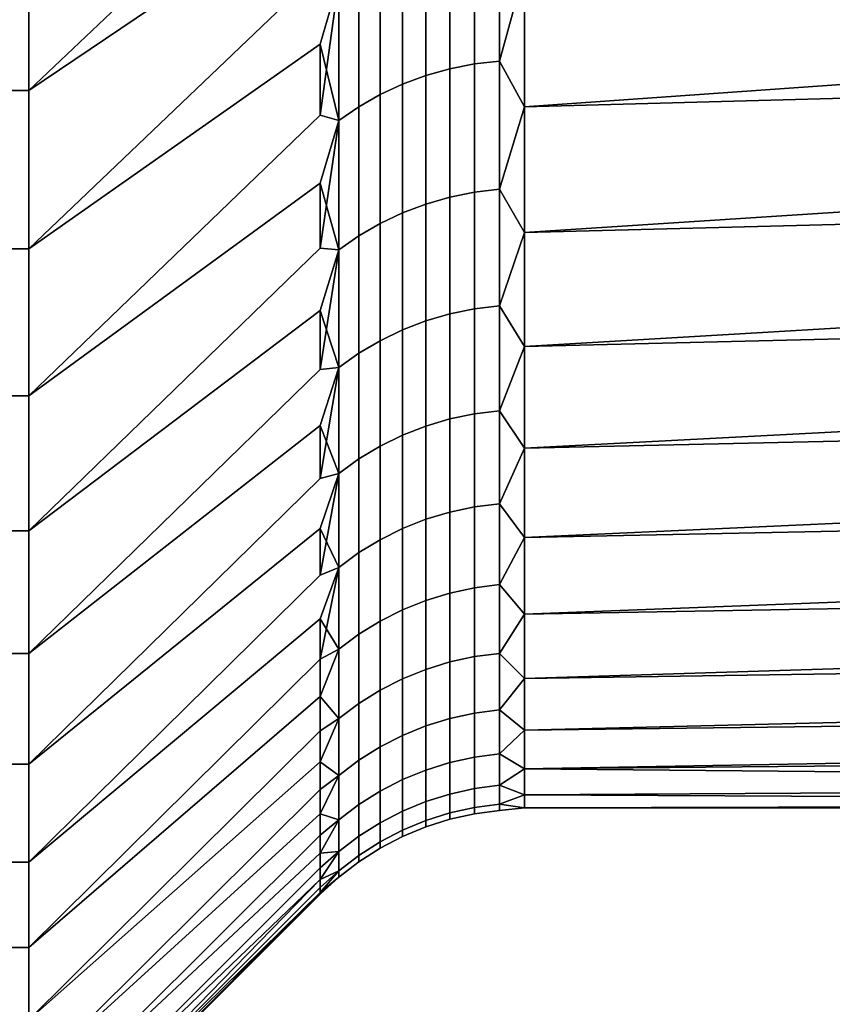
# Model space of a CAD drawing. Header units: metres. Extents: x -32 to 117, y -314 to 32.
# Tile 209 of 380: x 56.17 to 58.98, y -24.87 to -21.47. Entities that reach past the tile are written whole.
import ezdxf

# ---------------------------------------------------------------- set-up
doc = ezdxf.new("R2010")
doc.units = ezdxf.units.M
doc.layers.add('solid_24_501_064_XXX', color=7, linetype='CONTINUOUS')

msp = doc.modelspace()

# ---------------------------------------------------------------- linework, layer by layer
at = {"layer": 'solid_24_501_064_XXX'}
for points in [[(57.207108, -20.758722, 64.999123), (57.207108, -20.474226, 65.442764), (56.200001, -21.12706, 66.279259), (56.200001, -21.714073, 65.369705)], [(57.207108, -20.474226, 38.557236), (57.207108, -20.758722, 39.000874), (56.200001, -21.714073, 38.630295), (56.200001, -21.12706, 37.720737)], [(57.271427, -20.806225, 64.810898), (57.207108, -20.758722, 64.999123), (56.200001, -21.714073, 65.369705), (57.207108, -21.033607, 64.549469)], [(57.271427, -20.806225, 39.189098), (57.207108, -21.033607, 39.450531), (56.200001, -21.714073, 38.630295), (57.207108, -20.758722, 39.000874)], [(57.207108, -21.298754, 64.094002), (57.207108, -21.033607, 64.549469), (56.200001, -21.714073, 65.369705), (56.200001, -22.261915, 64.436119)], [(57.207108, -21.033607, 39.450531), (57.207108, -21.298754, 39.905998), (56.200001, -22.261915, 39.563877), (56.200001, -21.714073, 38.630295)], [(61.082829, -21.056488, 63.927475), (57.914215, -21.296295, 63.493816), (57.914215, -21.771067, 62.566959), (61.166542, -21.541302, 63.02774)], [(56.200001, -21.714073, 65.369705), (56.200001, -21.12706, 66.279259), (55.5, -21.126835, 66.279572), (55.5, -21.714085, 65.369637)], [(56.200001, -21.714073, 38.630295), (55.5, -21.714085, 38.630363), (55.5, -21.126835, 37.720428), (56.200001, -21.12706, 37.720737)], [(57.655815, -21.639132, 41.089779), (57.655815, -21.15659, 40.181221), (57.741081, -21.140125, 40.190418), (57.741081, -21.62229, 41.09827)], [(57.655815, -21.15659, 63.818779), (57.655815, -21.639132, 62.910221), (57.741081, -21.62229, 62.90173), (57.741081, -21.140125, 63.809582)], [(57.741081, -21.62229, 41.09827), (57.741081, -21.140125, 40.190418), (57.827667, -21.130217, 40.195953), (57.827667, -21.612156, 41.103378)], [(57.741081, -21.140125, 63.809582), (57.741081, -21.62229, 62.90173), (57.827667, -21.612156, 62.896622), (57.827667, -21.130217, 63.804047)], [(57.827667, -21.612156, 41.103378), (57.827667, -21.130217, 40.195953), (57.914215, -21.296295, 40.506184)], [(57.827667, -21.130217, 63.804047), (57.827667, -21.612156, 62.896622), (57.914215, -21.296295, 63.493816)], [(57.572521, -21.66255, 41.077972), (57.572521, -21.179487, 40.16843), (57.655815, -21.15659, 40.181221), (57.655815, -21.639132, 41.089779)], [(57.572521, -21.179487, 63.83157), (57.572521, -21.66255, 62.922028), (57.655815, -21.639132, 62.910221), (57.655815, -21.15659, 63.818779)], [(57.914215, -21.771067, 41.433041), (57.914215, -21.296295, 40.506184), (62.30183, -21.17178, 40.278408), (62.30183, -21.651829, 41.190823)], [(57.414364, -21.728357, 41.044792), (57.414364, -21.243828, 40.132484), (57.491833, -21.208639, 40.152142), (57.491833, -21.692368, 41.062939)], [(57.414364, -21.243828, 63.867516), (57.414364, -21.728357, 62.955208), (57.491833, -21.692368, 62.937061), (57.491833, -21.208639, 63.847858)], [(57.491833, -21.692368, 41.062939), (57.491833, -21.208639, 40.152142), (57.572521, -21.179487, 40.16843), (57.572521, -21.66255, 41.077972)], [(57.491833, -21.208639, 63.847858), (57.491833, -21.692368, 62.937061), (57.572521, -21.66255, 62.922028), (57.572521, -21.179487, 63.83157)], [(57.34071, -21.770245, 41.023674), (57.34071, -21.284781, 40.109608), (57.414364, -21.243828, 40.132484), (57.414364, -21.728357, 41.044792)], [(57.34071, -21.284781, 63.890392), (57.34071, -21.770245, 62.976326), (57.414364, -21.728357, 62.955208), (57.414364, -21.243828, 63.867516)], [(57.271427, -21.331188, 63.916317), (57.207108, -21.298754, 64.094002), (56.200001, -22.261915, 64.436119), (57.207108, -21.554039, 63.632935)], [(57.271427, -21.331188, 40.083683), (57.207108, -21.554039, 40.367062), (56.200001, -22.261915, 39.563877), (57.207108, -21.298754, 39.905998)], [(57.271427, -21.817711, 40.999741), (57.271427, -21.331188, 40.083683), (57.34071, -21.284781, 40.109608), (57.34071, -21.770245, 41.023674)], [(57.271427, -21.331188, 63.916317), (57.271427, -21.817711, 63.000259), (57.34071, -21.770245, 62.976326), (57.34071, -21.284781, 63.890392)], [(57.827667, -21.612156, 41.103378), (57.914215, -21.296295, 40.506184), (57.914215, -21.771067, 41.433041)], [(57.827667, -21.612156, 62.896622), (57.914215, -21.771067, 62.566959), (57.914215, -21.296295, 63.493816)], [(57.271427, -21.331188, 63.916317), (57.207108, -21.554039, 63.632935), (57.207108, -21.799345, 63.166485)], [(57.271427, -21.331188, 63.916317), (57.207108, -21.799345, 63.166485), (57.271427, -21.817711, 63.000259)], [(57.271427, -21.817711, 40.999741), (57.207108, -21.554039, 40.367062), (57.271427, -21.331188, 40.083683)], [(61.166542, -21.541302, 63.02774), (57.914215, -21.771067, 62.566959), (57.914215, -22.205523, 61.620537), (61.259201, -21.9884, 62.106964)], [(57.207108, -21.799345, 63.166485), (57.207108, -21.554039, 63.632935), (56.200001, -22.261915, 64.436119), (56.200001, -22.769602, 63.480213)], [(57.207108, -21.554039, 40.367062), (57.207108, -21.799345, 40.833515), (56.200001, -22.769602, 40.519787), (56.200001, -22.261915, 39.563877)], [(57.271427, -21.817711, 40.999741), (57.207108, -21.799345, 40.833515), (57.207108, -21.554039, 40.367062)], [(57.741081, -22.065491, 42.025768), (57.741081, -21.62229, 41.09827), (57.827667, -21.612156, 41.103378), (57.827667, -22.055149, 42.030445)], [(57.741081, -21.62229, 62.90173), (57.741081, -22.065491, 61.974232), (57.827667, -22.055149, 61.969555), (57.827667, -21.612156, 62.896622)], [(57.827667, -22.055149, 42.030445), (57.827667, -21.612156, 41.103378), (57.914215, -21.771067, 41.433041)], [(57.827667, -21.612156, 62.896622), (57.827667, -22.055149, 61.969555), (57.914215, -21.771067, 62.566959)], [(57.572521, -22.106575, 42.007198), (57.572521, -21.66255, 41.077972), (57.655815, -21.639132, 41.089779), (57.655815, -22.082676, 42.018002)], [(57.572521, -21.66255, 62.922028), (57.572521, -22.106575, 61.992802), (57.655815, -22.082676, 61.981998), (57.655815, -21.639132, 62.910221)], [(57.655815, -22.082676, 42.018002), (57.655815, -21.639132, 41.089779), (57.741081, -21.62229, 41.09827), (57.741081, -22.065491, 42.025768)], [(57.655815, -21.639132, 62.910221), (57.655815, -22.082676, 61.981998), (57.741081, -22.065491, 61.974232), (57.741081, -21.62229, 62.90173)], [(57.914215, -22.205524, 42.379463), (57.914215, -21.771067, 41.433041), (62.30183, -21.651829, 41.190823), (62.30183, -22.092579, 42.122856)], [(57.491833, -22.137003, 41.993443), (57.491833, -21.692368, 41.062939), (57.572521, -21.66255, 41.077972), (57.572521, -22.106575, 42.007198)], [(57.491833, -21.692368, 62.937061), (57.491833, -22.137003, 62.006557), (57.572521, -22.106575, 61.992802), (57.572521, -21.66255, 62.922028)], [(56.200001, -22.261915, 64.436119), (56.200001, -21.714073, 65.369705), (55.5, -21.714085, 65.369637), (55.5, -22.261724, 64.43644)], [(56.200001, -22.261915, 39.563877), (55.5, -22.261724, 39.563557), (55.5, -21.714085, 38.630363), (56.200001, -21.714073, 38.630295)], [(57.414364, -22.173731, 41.976841), (57.414364, -21.728357, 41.044792), (57.491833, -21.692368, 41.062939), (57.491833, -22.137003, 41.993443)], [(57.414364, -21.728357, 62.955208), (57.414364, -22.173731, 62.023159), (57.491833, -22.137003, 62.006557), (57.491833, -21.692368, 62.937061)], [(57.34071, -22.216478, 41.95752), (57.34071, -21.770245, 41.023674), (57.414364, -21.728357, 41.044792), (57.414364, -22.173731, 41.976841)], [(57.34071, -21.770245, 62.976326), (57.34071, -22.216478, 62.04248), (57.414364, -22.173731, 62.023159), (57.414364, -21.728357, 62.955208)], [(57.271427, -22.264917, 41.935623), (57.271427, -21.817711, 40.999741), (57.34071, -21.770245, 41.023674), (57.34071, -22.216478, 41.95752)], [(57.271427, -21.817711, 63.000259), (57.271427, -22.264917, 62.064377), (57.34071, -22.216478, 62.04248), (57.34071, -21.770245, 62.976326)], [(57.827667, -22.055149, 42.030445), (57.914215, -21.771067, 41.433041), (57.914215, -22.205524, 42.379463)], [(57.827667, -22.055149, 61.969555), (57.914215, -22.205523, 61.620537), (57.914215, -21.771067, 62.566959)], [(57.271427, -21.817711, 63.000259), (57.207108, -21.799345, 63.166485), (56.200001, -22.769602, 63.480213), (57.207108, -22.034557, 62.694862)], [(57.271427, -21.817711, 40.999741), (57.207108, -22.034557, 41.305138), (56.200001, -22.769602, 40.519787), (57.207108, -21.799345, 40.833515)], [(57.271427, -21.817711, 63.000259), (57.207108, -22.034557, 62.694862), (57.207108, -22.259569, 62.218288)], [(57.271427, -21.817711, 63.000259), (57.207108, -22.259569, 62.218288), (57.271427, -22.264917, 62.064377)], [(57.271427, -22.264917, 41.935623), (57.207108, -22.034557, 41.305138), (57.271427, -21.817711, 40.999741)], [(61.259201, -21.9884, 62.106964), (57.914215, -22.205523, 61.620537), (57.914215, -22.59886, 60.6563), (61.3606, -22.396265, 61.167656)], [(57.207108, -22.259569, 62.218288), (57.207108, -22.034557, 62.694862), (56.200001, -22.769602, 63.480213), (56.200001, -23.236279, 62.50359)], [(57.207108, -22.034557, 41.305138), (57.207108, -22.259569, 41.781712), (56.200001, -23.236279, 41.49641), (56.200001, -22.769602, 40.519787)], [(57.271427, -22.264917, 41.935623), (57.207108, -22.259569, 41.781712), (57.207108, -22.034557, 41.305138)], [(57.741081, -22.468927, 42.971241), (57.741081, -22.065491, 42.025768), (57.827667, -22.055149, 42.030445), (57.827667, -22.458397, 42.975475)], [(57.741081, -22.065491, 61.974232), (57.741081, -22.468927, 61.028759), (57.827667, -22.458397, 61.024525), (57.827667, -22.055149, 61.969555)], [(57.827667, -22.458397, 42.975475), (57.827667, -22.055149, 42.030445), (57.914215, -22.205524, 42.379463)], [(57.827667, -22.055149, 61.969555), (57.827667, -22.458397, 61.024525), (57.914215, -22.205523, 61.620537)], [(57.572521, -22.510763, 42.954433), (57.572521, -22.106575, 42.007198), (57.655815, -22.082676, 42.018002), (57.655815, -22.486427, 42.964211)], [(57.572521, -22.106575, 61.992802), (57.572521, -22.510763, 61.045567), (57.655815, -22.486427, 61.035789), (57.655815, -22.082676, 61.981998)], [(57.655815, -22.486427, 42.964211), (57.655815, -22.082676, 42.018002), (57.741081, -22.065491, 42.025768), (57.741081, -22.468927, 42.971241)], [(57.655815, -22.082676, 61.981998), (57.655815, -22.486427, 61.035789), (57.741081, -22.468927, 61.028759), (57.741081, -22.065491, 61.974232)], [(57.914215, -22.598862, 43.3437), (57.914215, -22.205524, 42.379463), (62.30183, -22.092579, 42.122856), (62.30183, -22.493231, 43.072819)], [(57.491833, -22.541748, 42.941982), (57.491833, -22.137003, 41.993443), (57.572521, -22.106575, 42.007198), (57.572521, -22.510763, 42.954433)], [(57.491833, -22.137003, 62.006557), (57.491833, -22.541748, 61.058018), (57.572521, -22.510763, 61.045567), (57.572521, -22.106575, 61.992802)], [(57.414364, -22.579147, 42.926952), (57.414364, -22.173731, 41.976841), (57.491833, -22.137003, 41.993443), (57.491833, -22.541748, 42.941982)], [(57.414364, -22.173731, 62.023159), (57.414364, -22.579147, 61.073048), (57.491833, -22.541748, 61.058018), (57.491833, -22.137003, 62.006557)], [(57.34071, -22.622675, 42.909462), (57.34071, -22.216478, 41.95752), (57.414364, -22.173731, 41.976841), (57.414364, -22.579147, 42.926952)], [(57.34071, -22.216478, 62.04248), (57.34071, -22.622675, 61.090538), (57.414364, -22.579147, 61.073048), (57.414364, -22.173731, 62.023159)], [(57.271427, -22.671999, 42.889641), (57.271427, -22.264917, 41.935623), (57.34071, -22.216478, 41.95752), (57.34071, -22.622675, 42.909462)], [(57.271427, -22.264917, 62.064377), (57.271427, -22.671999, 61.110359), (57.34071, -22.622675, 61.090538), (57.34071, -22.216478, 62.04248)], [(57.827667, -22.458397, 61.024525), (57.914215, -22.59886, 60.6563), (57.914215, -22.205523, 61.620537)], [(57.827667, -22.458397, 42.975475), (57.914215, -22.205524, 42.379463), (57.914215, -22.598862, 43.3437)], [(56.200001, -22.769602, 63.480213), (56.200001, -22.261915, 64.436119), (55.5, -22.261724, 64.43644), (55.5, -22.76967, 63.480011)], [(56.200001, -22.261915, 39.563877), (56.200001, -22.769602, 40.519787), (55.5, -22.76967, 40.519989), (55.5, -22.261724, 39.563557)], [(57.271427, -22.264917, 62.064377), (57.207108, -22.259569, 62.218288), (56.200001, -23.236279, 62.50359), (57.207108, -22.474274, 61.736984)], [(57.271427, -22.264917, 41.935623), (57.207108, -22.474274, 42.263016), (56.200001, -23.236279, 41.49641), (57.207108, -22.259569, 41.781712)], [(57.271427, -22.264917, 62.064377), (57.207108, -22.474274, 61.736984), (57.207108, -22.678574, 61.251171)], [(57.271427, -22.264917, 62.064377), (57.207108, -22.678574, 61.251171), (57.271427, -22.671999, 61.110359)], [(57.271427, -22.671999, 42.889641), (57.207108, -22.474274, 42.263016), (57.271427, -22.264917, 41.935623)], [(61.3606, -22.396265, 61.167656), (57.914215, -22.59886, 60.6563), (57.914215, -22.95035, 59.676029), (61.470665, -22.764635, 60.210468)], [(57.655815, -22.849655, 43.926704), (57.655815, -22.486427, 42.964211), (57.741081, -22.468927, 42.971241), (57.741081, -22.831873, 43.932987)], [(57.655815, -22.486427, 61.035789), (57.655815, -22.849655, 60.073296), (57.741081, -22.831873, 60.067013), (57.741081, -22.468927, 61.028759)], [(57.741081, -22.831873, 43.932987), (57.741081, -22.468927, 42.971241), (57.827667, -22.458397, 42.975475), (57.827667, -22.821173, 43.936768)], [(57.741081, -22.468927, 61.028759), (57.741081, -22.831873, 60.067013), (57.827667, -22.821173, 60.063232), (57.827667, -22.458397, 61.024525)], [(57.827667, -22.821173, 43.936768), (57.827667, -22.458397, 42.975475), (57.914215, -22.598862, 43.3437)], [(57.827667, -22.458397, 61.024525), (57.827667, -22.821173, 60.063232), (57.914215, -22.59886, 60.6563)], [(57.207108, -22.678574, 61.251171), (57.207108, -22.474274, 61.736984), (56.200001, -23.236279, 62.50359), (56.200001, -23.66111, 61.507992)], [(57.207108, -22.474274, 42.263016), (57.207108, -22.678574, 42.748829), (56.200001, -23.66111, 42.492008), (56.200001, -23.236279, 41.49641)], [(57.271427, -22.671999, 42.889641), (57.207108, -22.678574, 42.748829), (57.207108, -22.474274, 42.263016)], [(57.572521, -22.874384, 43.917965), (57.572521, -22.510763, 42.954433), (57.655815, -22.486427, 42.964211), (57.655815, -22.849655, 43.926704)], [(57.572521, -22.510763, 61.045567), (57.572521, -22.874384, 60.082035), (57.655815, -22.849655, 60.073296), (57.655815, -22.486427, 61.035789)], [(57.914215, -22.95035, 44.323971), (57.914215, -22.598862, 43.3437), (62.30183, -22.493231, 43.072819), (62.30183, -22.853058, 44.038986)], [(57.491833, -22.90587, 43.906841), (57.491833, -22.541748, 42.941982), (57.572521, -22.510763, 42.954433), (57.572521, -22.874384, 43.917965)], [(57.491833, -22.541748, 61.058018), (57.491833, -22.90587, 60.093159), (57.572521, -22.874384, 60.082035), (57.572521, -22.510763, 61.045567)], [(57.414364, -22.943874, 43.893414), (57.414364, -22.579147, 42.926952), (57.491833, -22.541748, 42.941982), (57.491833, -22.90587, 43.906841)], [(57.414364, -22.579147, 61.073048), (57.414364, -22.943874, 60.106586), (57.491833, -22.90587, 60.093159), (57.491833, -22.541748, 61.058018)], [(57.34071, -22.988104, 43.877785), (57.34071, -22.622675, 42.909462), (57.414364, -22.579147, 42.926952), (57.414364, -22.943874, 43.893414)], [(57.34071, -22.622675, 61.090538), (57.34071, -22.988104, 60.122215), (57.414364, -22.943874, 60.106586), (57.414364, -22.579147, 61.073048)], [(57.827667, -22.821173, 60.063232), (57.914215, -22.95035, 59.676029), (57.914215, -22.59886, 60.6563)], [(57.827667, -22.821173, 43.936768), (57.914215, -22.598862, 43.3437), (57.914215, -22.95035, 44.323971)], [(57.271427, -23.038225, 43.860077), (57.271427, -22.671999, 42.889641), (57.34071, -22.622675, 42.909462), (57.34071, -22.988104, 43.877785)], [(57.271427, -22.671999, 61.110359), (57.271427, -23.038225, 60.139923), (57.34071, -22.988104, 60.122215), (57.34071, -22.622675, 61.090538)], [(57.271427, -22.671999, 61.110359), (57.207108, -22.678574, 61.251171), (56.200001, -23.66111, 61.507992), (57.207108, -22.872372, 60.761074)], [(57.271427, -22.671999, 42.889641), (57.207108, -22.872372, 43.238926), (56.200001, -23.66111, 42.492008), (57.207108, -22.678574, 42.748829)], [(57.271427, -22.671999, 61.110359), (57.207108, -22.872372, 60.761074), (57.207108, -23.055582, 60.266922)], [(57.271427, -22.671999, 61.110359), (57.207108, -23.055582, 60.266922), (57.271427, -23.038225, 60.139923)], [(57.271427, -23.038225, 43.860077), (57.207108, -22.872372, 43.238926), (57.271427, -22.671999, 42.889641)], [(56.200001, -23.236279, 62.50359), (56.200001, -22.769602, 63.480213), (55.5, -22.76967, 63.480011), (55.5, -23.236221, 62.503696)], [(56.200001, -22.769602, 40.519787), (56.200001, -23.236279, 41.49641), (55.5, -23.236221, 41.496304), (55.5, -22.76967, 40.519989)], [(61.470665, -22.764635, 60.210468), (57.914215, -22.95035, 59.676029), (57.914215, -23.25934, 58.681545), (61.589153, -23.092253, 59.23785)], [(57.655815, -23.171707, 44.903744), (57.655815, -22.849655, 43.926704), (57.741081, -22.831873, 43.932987), (57.741081, -23.153675, 44.909267)], [(57.655815, -22.849655, 60.073296), (57.655815, -23.171707, 59.096256), (57.741081, -23.153675, 59.090733), (57.741081, -22.831873, 60.067013)], [(57.741081, -23.153675, 44.909267), (57.741081, -22.831873, 43.932987), (57.827667, -22.821173, 43.936768), (57.827667, -23.142822, 44.91259)], [(57.741081, -22.831873, 60.067013), (57.741081, -23.153675, 59.090733), (57.827667, -23.142822, 59.08741), (57.827667, -22.821173, 60.063232)], [(57.827667, -23.142822, 44.91259), (57.827667, -22.821173, 43.936768), (57.914215, -22.95035, 44.323971)], [(57.827667, -22.821173, 60.063232), (57.827667, -23.142822, 59.08741), (57.914215, -22.95035, 59.676029)], [(57.207108, -23.055582, 60.266922), (57.207108, -22.872372, 60.761074), (56.200001, -23.66111, 61.507992), (56.200001, -24.043333, 60.495182)], [(57.207108, -22.872372, 43.238926), (57.207108, -23.055582, 43.733078), (56.200001, -24.043333, 43.504818), (56.200001, -23.66111, 42.492008)], [(57.271427, -23.038225, 43.860077), (57.207108, -23.055582, 43.733078), (57.207108, -22.872372, 43.238926)], [(57.491833, -23.228714, 44.886288), (57.491833, -22.90587, 43.906841), (57.572521, -22.874384, 43.917965), (57.572521, -23.196785, 44.896065)], [(57.491833, -22.90587, 60.093159), (57.491833, -23.228714, 59.113712), (57.572521, -23.196785, 59.103935), (57.572521, -22.874384, 60.082035)], [(57.572521, -23.196785, 44.896065), (57.572521, -22.874384, 43.917965), (57.655815, -22.849655, 43.926704), (57.655815, -23.171707, 44.903744)], [(57.572521, -22.874384, 60.082035), (57.572521, -23.196785, 59.103935), (57.655815, -23.171707, 59.096256), (57.655815, -22.849655, 60.073296)], [(57.914215, -23.25934, 45.318451), (57.914215, -22.95035, 44.323971), (62.30183, -22.853058, 44.038986), (62.30183, -23.171406, 45.019604)], [(57.414364, -23.267254, 44.874485), (57.414364, -22.943874, 43.893414), (57.491833, -22.90587, 43.906841), (57.491833, -23.228714, 44.886288)], [(57.414364, -22.943874, 60.106586), (57.414364, -23.267254, 59.125515), (57.491833, -23.228714, 59.113712), (57.491833, -22.90587, 60.093159)], [(57.34071, -23.312107, 44.860748), (57.34071, -22.988104, 43.877785), (57.414364, -22.943874, 43.893414), (57.414364, -23.267254, 44.874485)], [(57.34071, -22.988104, 60.122215), (57.34071, -23.312107, 59.139252), (57.414364, -23.267254, 59.125515), (57.414364, -22.943874, 60.106586)], [(57.827667, -23.142822, 44.91259), (57.914215, -22.95035, 44.323971), (57.914215, -23.25934, 45.318451)], [(57.827667, -23.142822, 59.08741), (57.914215, -23.25934, 58.681545), (57.914215, -22.95035, 59.676029)], [(57.271427, -23.362936, 44.845181), (57.271427, -23.038225, 43.860077), (57.34071, -22.988104, 43.877785), (57.34071, -23.312107, 44.860748)], [(57.271427, -23.038225, 60.139923), (57.271427, -23.362936, 59.154819), (57.34071, -23.312107, 59.139252), (57.34071, -22.988104, 60.122215)], [(57.271427, -23.038225, 60.139923), (57.207108, -23.055582, 60.266922), (56.200001, -24.043333, 60.495182), (57.207108, -23.228117, 59.76894)], [(57.271427, -23.038225, 43.860077), (57.207108, -23.228117, 44.23106), (56.200001, -24.043333, 43.504818), (57.207108, -23.055582, 43.733078)], [(57.271427, -23.038225, 60.139923), (57.207108, -23.228117, 59.76894), (57.207108, -23.389896, 59.267361)], [(57.271427, -23.038225, 60.139923), (57.207108, -23.389896, 59.267361), (57.271427, -23.362936, 59.154819)], [(57.271427, -23.362936, 44.845181), (57.207108, -23.228117, 44.23106), (57.271427, -23.038225, 43.860077)], [(61.589153, -23.092253, 59.23785), (57.914215, -23.25934, 58.681545), (57.914215, -23.525261, 57.67469), (61.715961, -23.378817, 58.25071)], [(57.741081, -23.433752, 45.898327), (57.741081, -23.153675, 44.909267), (57.827667, -23.142822, 44.91259), (57.827667, -23.422768, 45.901184)], [(57.741081, -23.153675, 59.090733), (57.741081, -23.433752, 58.101673), (57.827667, -23.422768, 58.098816), (57.827667, -23.142822, 59.08741)], [(57.827667, -23.422768, 45.901184), (57.827667, -23.142822, 44.91259), (57.914215, -23.25934, 45.318451)], [(57.827667, -23.142822, 59.08741), (57.827667, -23.422768, 58.098816), (57.914215, -23.25934, 58.681545)], [(57.572521, -23.477383, 45.886967), (57.572521, -23.196785, 44.896065), (57.655815, -23.171707, 44.903744), (57.655815, -23.452003, 45.893574)], [(57.572521, -23.196785, 59.103935), (57.572521, -23.477383, 58.113033), (57.655815, -23.452003, 58.106426), (57.655815, -23.171707, 59.096256)], [(57.655815, -23.452003, 45.893574), (57.655815, -23.171707, 44.903744), (57.741081, -23.153675, 44.909267), (57.741081, -23.433752, 45.898327)], [(57.655815, -23.171707, 59.096256), (57.655815, -23.452003, 58.106426), (57.741081, -23.433752, 58.101673), (57.741081, -23.153675, 59.090733)], [(57.914215, -23.525261, 46.32531), (57.914215, -23.25934, 45.318451), (62.30183, -23.171406, 45.019604), (62.30183, -23.447699, 46.01289)], [(57.491833, -23.509699, 45.878551), (57.491833, -23.228714, 44.886288), (57.572521, -23.196785, 44.896065), (57.572521, -23.477383, 45.886967)], [(57.491833, -23.228714, 59.113712), (57.491833, -23.509699, 58.121449), (57.572521, -23.477383, 58.113033), (57.572521, -23.196785, 59.103935)], [(56.200001, -23.236279, 62.50359), (55.5, -23.236221, 62.503696), (55.5, -23.661201, 61.507679), (56.200001, -23.66111, 61.507992)], [(56.200001, -23.236279, 41.49641), (56.200001, -23.66111, 42.492008), (55.5, -23.661201, 42.492321), (55.5, -23.236221, 41.496304)], [(57.207108, -23.389896, 59.267361), (57.207108, -23.228117, 59.76894), (56.200001, -24.043333, 60.495182), (56.200001, -24.382269, 59.466923)], [(57.207108, -23.228117, 44.23106), (57.207108, -23.389896, 44.732635), (56.200001, -24.382269, 44.533077), (56.200001, -24.043333, 43.504818)], [(57.271427, -23.362936, 44.845181), (57.207108, -23.389896, 44.732635), (57.207108, -23.228117, 44.23106)], [(57.414364, -23.548704, 45.868393), (57.414364, -23.267254, 44.874485), (57.491833, -23.228714, 44.886288), (57.491833, -23.509699, 45.878551)], [(57.414364, -23.267254, 59.125515), (57.414364, -23.548704, 58.131607), (57.491833, -23.509699, 58.121449), (57.491833, -23.228714, 59.113712)], [(57.34071, -23.594101, 45.856575), (57.34071, -23.312107, 44.860748), (57.414364, -23.267254, 44.874485), (57.414364, -23.548704, 45.868393)], [(57.34071, -23.312107, 59.139252), (57.34071, -23.594101, 58.143425), (57.414364, -23.548704, 58.131607), (57.414364, -23.267254, 59.125515)], [(57.827667, -23.422768, 45.901184), (57.914215, -23.25934, 45.318451), (57.914215, -23.525261, 46.32531)], [(57.827667, -23.422768, 58.098816), (57.914215, -23.525261, 57.67469), (57.914215, -23.25934, 58.681545)], [(57.271427, -23.645544, 45.843178), (57.271427, -23.362936, 44.845181), (57.34071, -23.312107, 44.860748), (57.34071, -23.594101, 45.856575)], [(57.271427, -23.362936, 59.154819), (57.271427, -23.645544, 58.156822), (57.34071, -23.594101, 58.143425), (57.34071, -23.312107, 59.139252)], [(57.271427, -23.362936, 59.154819), (57.207108, -23.389896, 59.267361), (56.200001, -24.382269, 59.466923), (57.207108, -23.540848, 58.762421)], [(57.271427, -23.362936, 44.845181), (57.207108, -23.540848, 45.237579), (56.200001, -24.382269, 44.533077), (57.207108, -23.389896, 44.732635)], [(57.271427, -23.362936, 59.154819), (57.207108, -23.540848, 58.762421), (57.207108, -23.680899, 58.254349)], [(57.271427, -23.362936, 59.154819), (57.207108, -23.680899, 58.254349), (57.271427, -23.645544, 58.156822)], [(57.271427, -23.645544, 45.843178), (57.207108, -23.540848, 45.237579), (57.271427, -23.362936, 44.845181)], [(61.715961, -23.378817, 58.25071), (57.914215, -23.525261, 57.67469), (57.914215, -23.747616, 56.65733), (61.850834, -23.623327, 57.251381)], [(57.741081, -23.671598, 46.89838), (57.741081, -23.433752, 45.898327), (57.827667, -23.422768, 45.901184), (57.827667, -23.660505, 46.900772)], [(57.741081, -23.433752, 58.101673), (57.741081, -23.671598, 57.10162), (57.827667, -23.660505, 57.099228), (57.827667, -23.422768, 58.098816)], [(57.827667, -23.660505, 46.900772), (57.827667, -23.422768, 45.901184), (57.914215, -23.525261, 46.32531)], [(57.827667, -23.422768, 58.098816), (57.827667, -23.660505, 57.099228), (57.914215, -23.525261, 57.67469)], [(57.572521, -23.715673, 46.888882), (57.572521, -23.477383, 45.886967), (57.655815, -23.452003, 45.893574), (57.655815, -23.690037, 46.894405)], [(57.572521, -23.477383, 58.113033), (57.572521, -23.715673, 57.111118), (57.655815, -23.690037, 57.105595), (57.655815, -23.452003, 58.106426)], [(57.655815, -23.690037, 46.894405), (57.655815, -23.452003, 45.893574), (57.741081, -23.433752, 45.898327), (57.741081, -23.671598, 46.89838)], [(57.655815, -23.452003, 58.106426), (57.655815, -23.690037, 57.105595), (57.741081, -23.671598, 57.10162), (57.741081, -23.433752, 58.101673)], [(57.914215, -23.747616, 47.34267), (57.914215, -23.525261, 46.32531), (62.30183, -23.447699, 46.01289), (62.30183, -23.681431, 47.017044)], [(57.491833, -23.748318, 46.881847), (57.491833, -23.509699, 45.878551), (57.572521, -23.477383, 45.886967), (57.572521, -23.715673, 46.888882)], [(57.491833, -23.509699, 58.121449), (57.491833, -23.748318, 57.118153), (57.572521, -23.715673, 57.111118), (57.572521, -23.477383, 58.113033)], [(57.414364, -23.78772, 46.873356), (57.414364, -23.548704, 45.868393), (57.491833, -23.509699, 45.878551), (57.491833, -23.748318, 46.881847)], [(57.414364, -23.548704, 58.131607), (57.414364, -23.78772, 57.126644), (57.491833, -23.748318, 57.118153), (57.491833, -23.509699, 58.121449)], [(57.827667, -23.660505, 46.900772), (57.914215, -23.525261, 46.32531), (57.914215, -23.747616, 47.34267)], [(57.827667, -23.660505, 57.099228), (57.914215, -23.747616, 56.65733), (57.914215, -23.525261, 57.67469)], [(57.207108, -23.680899, 58.254349), (57.207108, -23.540848, 58.762421), (56.200001, -24.382269, 59.466923), (56.200001, -24.677235, 58.425266)], [(57.207108, -23.540848, 45.237579), (57.207108, -23.680899, 45.745651), (56.200001, -24.677235, 45.574734), (56.200001, -24.382269, 44.533077)], [(57.271427, -23.645544, 45.843178), (57.207108, -23.680899, 45.745651), (57.207108, -23.540848, 45.237579)], [(57.34071, -23.833576, 46.863472), (57.34071, -23.594101, 45.856575), (57.414364, -23.548704, 45.868393), (57.414364, -23.78772, 46.873356)], [(57.34071, -23.594101, 58.143425), (57.34071, -23.833576, 57.136528), (57.414364, -23.78772, 57.126644), (57.414364, -23.548704, 58.131607)], [(57.271427, -23.885542, 46.852272), (57.271427, -23.645544, 45.843178), (57.34071, -23.594101, 45.856575), (57.34071, -23.833576, 46.863472)], [(57.271427, -23.645544, 58.156822), (57.271427, -23.885542, 57.147728), (57.34071, -23.833576, 57.136528), (57.34071, -23.594101, 58.143425)], [(61.850834, -23.623327, 57.251381), (57.914215, -23.747616, 56.65733), (57.914215, -23.925997, 55.63134), (61.993603, -23.825478, 56.241089)], [(56.200001, -23.66111, 61.507992), (55.5, -23.661201, 61.507679), (55.5, -24.043299, 60.495266), (56.200001, -24.043333, 60.495182)], [(56.200001, -23.66111, 42.492008), (56.200001, -24.043333, 43.504818), (55.5, -24.043299, 43.504734), (55.5, -23.661201, 42.492321)], [(57.271427, -23.645544, 58.156822), (57.207108, -23.680899, 58.254349), (57.207108, -23.809986, 57.743378)], [(57.271427, -23.885542, 57.147728), (57.271427, -23.645544, 58.156822), (57.207108, -23.809986, 57.743378), (57.207108, -23.928049, 57.229752)], [(57.271427, -23.645544, 45.843178), (57.207108, -23.809986, 46.256622), (57.207108, -23.680899, 45.745651)], [(57.271427, -23.885542, 46.852272), (57.207108, -23.809986, 46.256622), (57.271427, -23.645544, 45.843178)], [(57.741081, -23.866789, 47.907627), (57.741081, -23.671598, 46.89838), (57.827667, -23.660505, 46.900772), (57.827667, -23.855604, 47.909546)], [(57.741081, -23.671598, 57.10162), (57.741081, -23.866789, 56.092373), (57.827667, -23.855604, 56.090454), (57.827667, -23.660505, 57.099228)], [(57.827667, -23.855604, 47.909546), (57.827667, -23.660505, 46.900772), (57.914215, -23.747616, 47.34267)], [(57.827667, -23.660505, 57.099228), (57.827667, -23.855604, 56.090454), (57.914215, -23.747616, 56.65733)], [(57.207108, -23.809986, 57.743378), (57.207108, -23.680899, 58.254349), (56.200001, -24.677235, 58.425266)], [(57.207108, -23.680899, 45.745651), (57.207108, -23.809986, 46.256622), (56.200001, -24.677235, 45.574734)], [(57.572521, -23.911228, 47.900009), (57.572521, -23.715673, 46.888882), (57.655815, -23.690037, 46.894405), (57.655815, -23.885378, 47.904442)], [(57.572521, -23.715673, 57.111118), (57.572521, -23.911228, 56.099991), (57.655815, -23.885378, 56.095558), (57.655815, -23.690037, 57.105595)], [(57.655815, -23.885378, 47.904442), (57.655815, -23.690037, 46.894405), (57.741081, -23.671598, 46.89838), (57.741081, -23.866789, 47.907627)], [(57.655815, -23.690037, 57.105595), (57.655815, -23.885378, 56.095558), (57.741081, -23.866789, 56.092373), (57.741081, -23.671598, 57.10162)], [(57.914215, -23.925997, 48.36866), (57.914215, -23.747616, 47.34267), (62.30183, -23.681431, 47.017044), (62.30183, -23.872181, 48.030239)], [(57.491833, -23.944141, 47.894363), (57.491833, -23.748318, 46.881847), (57.572521, -23.715673, 46.888882), (57.572521, -23.911228, 47.900009)], [(57.491833, -23.748318, 57.118153), (57.491833, -23.944141, 56.105637), (57.572521, -23.911228, 56.099991), (57.572521, -23.715673, 57.111118)], [(57.414364, -23.983866, 47.887554), (57.414364, -23.78772, 46.873356), (57.491833, -23.748318, 46.881847), (57.491833, -23.944141, 47.894363)], [(57.414364, -23.78772, 57.126644), (57.414364, -23.983866, 56.112446), (57.491833, -23.944141, 56.105637), (57.491833, -23.748318, 57.118153)], [(57.827667, -23.855604, 47.909546), (57.914215, -23.747616, 47.34267), (57.914215, -23.925997, 48.36866)], [(57.827667, -23.855604, 56.090454), (57.914215, -23.925997, 55.63134), (57.914215, -23.747616, 56.65733)], [(57.34071, -24.030102, 47.879623), (57.34071, -23.833576, 46.863472), (57.414364, -23.78772, 46.873356), (57.414364, -23.983866, 47.887554)], [(57.34071, -23.833576, 57.136528), (57.34071, -24.030102, 56.120377), (57.414364, -23.983866, 56.112446), (57.414364, -23.78772, 57.126644)], [(57.207108, -23.928049, 57.229752), (57.207108, -23.809986, 57.743378), (56.200001, -24.677235, 58.425266), (56.200001, -24.927687, 57.372189)], [(57.207108, -23.809986, 46.256622), (57.207108, -23.928049, 46.770248), (56.200001, -24.927687, 46.627811), (56.200001, -24.677235, 45.574734)], [(57.271427, -23.885542, 46.852272), (57.207108, -23.928049, 46.770248), (57.207108, -23.809986, 46.256622)], [(61.993603, -23.825478, 56.241089), (57.914215, -23.925997, 55.63134), (57.914215, -24.060074, 54.598629), (62.143898, -23.984343, 55.222794)], [(57.271427, -24.082495, 47.87064), (57.271427, -23.885542, 46.852272), (57.34071, -23.833576, 46.863472), (57.34071, -24.030102, 47.879623)], [(57.271427, -23.885542, 57.147728), (57.271427, -24.082495, 56.12936), (57.34071, -24.030102, 56.120377), (57.34071, -23.833576, 57.136528)], [(57.741081, -24.01897, 48.924252), (57.741081, -23.866789, 47.907627), (57.827667, -23.855604, 47.909546), (57.827667, -24.007713, 48.925694)], [(57.741081, -23.866789, 56.092373), (57.741081, -24.01897, 55.075748), (57.827667, -24.007713, 55.074306), (57.827667, -23.855604, 56.090454)], [(57.827667, -24.007713, 48.925694), (57.827667, -23.855604, 47.909546), (57.914215, -23.925997, 48.36866)], [(57.827667, -23.855604, 56.090454), (57.827667, -24.007713, 55.074306), (57.914215, -23.925997, 55.63134)], [(57.271427, -23.885542, 57.147728), (57.207108, -23.928049, 57.229752), (57.207108, -24.035034, 56.713699)], [(57.271427, -24.082495, 56.12936), (57.271427, -23.885542, 57.147728), (57.207108, -24.035034, 56.713699), (57.207108, -24.13089, 56.195469)], [(57.271427, -23.885542, 46.852272), (57.207108, -24.035034, 47.286301), (57.207108, -23.928049, 46.770248)], [(57.271427, -24.082495, 47.87064), (57.207108, -24.035034, 47.286301), (57.271427, -23.885542, 46.852272)], [(57.572521, -24.06369, 48.918526), (57.572521, -23.911228, 47.900009), (57.655815, -23.885378, 47.904442), (57.655815, -24.037676, 48.921856)], [(57.572521, -23.911228, 56.099991), (57.572521, -24.06369, 55.081474), (57.655815, -24.037676, 55.078144), (57.655815, -23.885378, 56.095558)], [(57.655815, -24.037676, 48.921856), (57.655815, -23.885378, 47.904442), (57.741081, -23.866789, 47.907627), (57.741081, -24.01897, 48.924252)], [(57.655815, -23.885378, 56.095558), (57.655815, -24.037676, 55.078144), (57.741081, -24.01897, 55.075748), (57.741081, -23.866789, 56.092373)], [(57.914215, -24.060074, 49.401371), (57.914215, -23.925997, 48.36866), (62.30183, -23.872181, 48.030239), (62.30183, -24.019602, 49.05064)], [(57.207108, -24.035034, 56.713699), (57.207108, -23.928049, 57.229752), (56.200001, -24.927687, 57.372189)], [(57.207108, -23.928049, 46.770248), (57.207108, -24.035034, 47.286301), (56.200001, -24.927687, 46.627811)], [(57.491833, -24.096815, 48.914284), (57.491833, -23.944141, 47.894363), (57.572521, -23.911228, 47.900009), (57.572521, -24.06369, 48.918526)], [(57.491833, -23.944141, 56.105637), (57.491833, -24.096815, 55.085716), (57.572521, -24.06369, 55.081474), (57.572521, -23.911228, 56.099991)], [(57.827667, -24.007713, 48.925694), (57.914215, -23.925997, 48.36866), (57.914215, -24.060074, 49.401371)], [(57.827667, -24.007713, 55.074306), (57.914215, -24.060074, 54.598629), (57.914215, -23.925997, 55.63134)], [(57.414364, -24.136793, 48.909164), (57.414364, -23.983866, 47.887554), (57.491833, -23.944141, 47.894363), (57.491833, -24.096815, 48.914284)], [(57.414364, -23.983866, 56.112446), (57.414364, -24.136793, 55.090836), (57.491833, -24.096815, 55.085716), (57.491833, -23.944141, 56.105637)], [(57.34071, -24.183325, 48.903206), (57.34071, -24.030102, 47.879623), (57.414364, -23.983866, 47.887554), (57.414364, -24.136793, 48.909164)], [(57.34071, -24.030102, 56.120377), (57.34071, -24.183325, 55.096794), (57.414364, -24.136793, 55.090836), (57.414364, -23.983866, 56.112446)], [(62.143898, -23.984343, 55.222794), (57.914215, -24.060074, 54.598629), (62.30183, -24.100189, 54.195641)], [(57.207108, -24.13089, 56.195469), (57.207108, -24.035034, 56.713699), (56.200001, -24.927687, 57.372189), (56.200001, -25.133213, 56.309479)], [(57.207108, -24.035034, 47.286301), (57.207108, -24.13089, 47.804531), (56.200001, -25.133213, 47.690521), (56.200001, -24.927687, 46.627811)], [(57.271427, -24.082495, 47.87064), (57.207108, -24.13089, 47.804531), (57.207108, -24.035034, 47.286301)], [(57.271427, -24.236052, 48.896454), (57.271427, -24.082495, 47.87064), (57.34071, -24.030102, 47.879623), (57.34071, -24.183325, 48.903206)], [(57.271427, -24.082495, 56.12936), (57.271427, -24.236052, 55.103546), (57.34071, -24.183325, 55.096794), (57.34071, -24.030102, 56.120377)], [(57.655815, -24.146658, 49.944817), (57.655815, -24.037676, 48.921856), (57.741081, -24.01897, 48.924252), (57.741081, -24.127867, 49.946415)], [(57.655815, -24.037676, 55.078144), (57.655815, -24.146658, 54.055183), (57.741081, -24.127867, 54.053585), (57.741081, -24.01897, 55.075748)], [(57.741081, -24.127867, 49.946415), (57.741081, -24.01897, 48.924252), (57.827667, -24.007713, 48.925694), (57.827667, -24.116558, 49.94738)], [(57.741081, -24.01897, 55.075748), (57.741081, -24.127867, 54.053585), (57.827667, -24.116558, 54.05262), (57.827667, -24.007713, 55.074306)], [(57.827667, -24.116558, 49.94738), (57.827667, -24.007713, 48.925694), (57.914215, -24.060074, 49.401371)], [(57.827667, -24.007713, 55.074306), (57.827667, -24.116558, 54.05262), (57.914215, -24.060074, 54.598629)], [(57.914215, -24.149595, 50.438896), (57.914215, -24.060074, 49.401371), (62.30183, -24.019602, 49.05064), (62.30183, -24.123428, 50.076397)], [(56.200001, -24.382269, 59.466923), (56.200001, -24.043333, 60.495182), (55.5, -24.043299, 60.495266), (55.5, -24.382259, 59.466846)], [(56.200001, -24.043333, 43.504818), (56.200001, -24.382269, 44.533077), (55.5, -24.382259, 44.533154), (55.5, -24.043299, 43.504734)], [(57.491833, -24.206064, 49.939762), (57.491833, -24.096815, 48.914284), (57.572521, -24.06369, 48.918526), (57.572521, -24.172791, 49.942593)], [(57.491833, -24.096815, 55.085716), (57.491833, -24.206064, 54.060238), (57.572521, -24.172791, 54.057407), (57.572521, -24.06369, 55.081474)], [(57.572521, -24.172791, 49.942593), (57.572521, -24.06369, 48.918526), (57.655815, -24.037676, 48.921856), (57.655815, -24.146658, 49.944817)], [(57.572521, -24.06369, 55.081474), (57.572521, -24.172791, 54.057407), (57.655815, -24.146658, 54.055183), (57.655815, -24.037676, 55.078144)], [(57.827667, -24.116558, 49.94738), (57.914215, -24.060074, 49.401371), (57.914215, -24.149595, 50.438896)], [(57.827667, -24.116558, 54.05262), (57.914215, -24.149595, 53.561104), (57.914215, -24.060074, 54.598629)], [(57.914215, -24.060074, 54.598629), (57.914215, -24.149595, 53.561104), (62.30183, -24.171839, 53.167137), (62.30183, -24.100189, 54.195641)], [(57.271427, -24.082495, 56.12936), (57.207108, -24.13089, 56.195469), (57.207108, -24.215574, 55.675293)], [(57.271427, -24.236052, 55.103546), (57.271427, -24.082495, 56.12936), (57.207108, -24.215574, 55.675293), (57.207108, -24.289047, 55.153419)], [(57.271427, -24.082495, 47.87064), (57.207108, -24.215574, 48.324707), (57.207108, -24.13089, 47.804531)], [(57.271427, -24.236052, 48.896454), (57.207108, -24.215574, 48.324707), (57.271427, -24.082495, 47.87064)], [(57.414364, -24.246223, 49.93634), (57.414364, -24.136793, 48.909164), (57.491833, -24.096815, 48.914284), (57.491833, -24.206064, 49.939762)], [(57.414364, -24.136793, 55.090836), (57.414364, -24.246223, 54.06366), (57.491833, -24.206064, 54.060238), (57.491833, -24.096815, 55.085716)], [(57.207108, -24.215574, 55.675293), (57.207108, -24.13089, 56.195469), (56.200001, -25.133213, 56.309479)], [(57.207108, -24.13089, 47.804531), (57.207108, -24.215574, 48.324707), (56.200001, -25.133213, 47.690521)], [(57.34071, -24.292965, 49.932365), (57.34071, -24.183325, 48.903206), (57.414364, -24.136793, 48.909164), (57.414364, -24.246223, 49.93634)], [(57.34071, -24.183325, 55.096794), (57.34071, -24.292965, 54.067635), (57.414364, -24.246223, 54.06366), (57.414364, -24.136793, 55.090836)], [(57.655815, -24.212126, 50.971481), (57.655815, -24.146658, 49.944817), (57.741081, -24.127867, 49.946415), (57.741081, -24.193283, 50.972282)], [(57.655815, -24.146658, 54.055183), (57.655815, -24.212126, 53.028519), (57.741081, -24.193283, 53.027718), (57.741081, -24.127867, 54.053585)], [(57.741081, -24.193283, 50.972282), (57.741081, -24.127867, 49.946415), (57.827667, -24.116558, 49.94738), (57.827667, -24.181944, 50.972763)], [(57.741081, -24.127867, 54.053585), (57.741081, -24.193283, 53.027718), (57.827667, -24.181944, 53.027237), (57.827667, -24.116558, 54.05262)], [(57.827667, -24.181944, 50.972763), (57.827667, -24.116558, 49.94738), (57.914215, -24.149595, 50.438896)], [(57.827667, -24.116558, 54.05262), (57.827667, -24.181944, 53.027237), (57.914215, -24.149595, 53.561104)], [(57.914215, -24.194397, 51.479309), (57.914215, -24.149595, 50.438896), (62.30183, -24.123428, 50.076397), (62.30183, -24.183468, 51.105644)], [(57.491833, -24.271692, 50.968952), (57.491833, -24.206064, 49.939762), (57.572521, -24.172791, 49.942593), (57.572521, -24.238329, 50.970367)], [(57.491833, -24.206064, 54.060238), (57.491833, -24.271692, 53.031048), (57.572521, -24.238329, 53.029633), (57.572521, -24.172791, 54.057407)], [(57.572521, -24.238329, 50.970367), (57.572521, -24.172791, 49.942593), (57.655815, -24.146658, 49.944817), (57.655815, -24.212126, 50.971481)], [(57.572521, -24.172791, 54.057407), (57.572521, -24.238329, 53.029633), (57.655815, -24.212126, 53.028519), (57.655815, -24.146658, 54.055183)], [(57.827667, -24.181944, 50.972763), (57.914215, -24.149595, 50.438896), (57.914215, -24.194397, 51.479309)], [(57.827667, -24.181944, 53.027237), (57.914215, -24.194397, 52.520691), (57.914215, -24.149595, 53.561104)], [(57.914215, -24.149595, 53.561104), (57.914215, -24.194397, 52.520691), (62.30183, -24.199615, 52.136513), (62.30183, -24.171839, 53.167137)], [(57.271427, -24.345932, 49.927856), (57.271427, -24.236052, 48.896454), (57.34071, -24.183325, 48.903206), (57.34071, -24.292965, 49.932365)], [(57.271427, -24.236052, 55.103546), (57.271427, -24.345932, 54.072144), (57.34071, -24.292965, 54.067635), (57.34071, -24.183325, 55.096794)], [(57.414364, -24.311962, 50.967239), (57.414364, -24.246223, 49.93634), (57.491833, -24.206064, 49.939762), (57.491833, -24.271692, 50.968952)], [(57.414364, -24.246223, 54.06366), (57.414364, -24.311962, 53.032761), (57.491833, -24.271692, 53.031048), (57.491833, -24.206064, 54.060238)], [(57.655815, -24.233961, 52), (57.655815, -24.212126, 50.971481), (57.741081, -24.193283, 50.972282), (57.741081, -24.215101, 52)], [(57.655815, -24.212126, 53.028519), (57.655815, -24.233961, 52), (57.741081, -24.215101, 52), (57.741081, -24.193283, 53.027718)], [(57.741081, -24.215101, 52), (57.741081, -24.193283, 50.972282), (57.827667, -24.181944, 50.972763), (57.827667, -24.203753, 52)], [(57.741081, -24.193283, 53.027718), (57.741081, -24.215101, 52), (57.827667, -24.203753, 52), (57.827667, -24.181944, 53.027237)], [(57.827667, -24.203753, 52), (57.827667, -24.181944, 50.972763), (57.914215, -24.194397, 51.479309)], [(57.827667, -24.181944, 53.027237), (57.827667, -24.203753, 52), (57.914215, -24.194397, 52.520691)], [(57.827667, -24.203753, 52), (57.914215, -24.194397, 51.479309), (57.914215, -24.194397, 52.520691)], [(57.914215, -24.194397, 52.520691), (57.914215, -24.194397, 51.479309), (62.30183, -24.183468, 51.105644), (62.30183, -24.199615, 52.136513)], [(57.207108, -24.289047, 55.153419), (57.207108, -24.215574, 55.675293), (56.200001, -25.133213, 56.309479), (56.200001, -25.293449, 55.23904)], [(57.207108, -24.215574, 48.324707), (57.207108, -24.289045, 48.846581), (56.200001, -25.293449, 48.76096), (56.200001, -25.133213, 47.690521)], [(57.271427, -24.236052, 48.896454), (57.207108, -24.289045, 48.846581), (57.207108, -24.215574, 48.324707)], [(57.271427, -24.236052, 55.103546), (57.207108, -24.289047, 55.153419), (57.207108, -24.351273, 54.630081)], [(57.271427, -24.345932, 54.072144), (57.271427, -24.236052, 55.103546), (57.207108, -24.351273, 54.630081), (57.207108, -24.402225, 54.10553)], [(57.271427, -24.236052, 48.896454), (57.207108, -24.351273, 49.369919), (57.207108, -24.289045, 48.846581)], [(57.271427, -24.345932, 49.927856), (57.207108, -24.351273, 49.369919), (57.271427, -24.236052, 48.896454)], [(57.491833, -24.293581, 52), (57.491833, -24.271692, 50.968952), (57.572521, -24.238329, 50.970367), (57.572521, -24.260187, 52)], [(57.491833, -24.271692, 53.031048), (57.491833, -24.293581, 52), (57.572521, -24.260187, 52), (57.572521, -24.238329, 53.029633)], [(57.572521, -24.260187, 52), (57.572521, -24.238329, 50.970367), (57.655815, -24.212126, 50.971481), (57.655815, -24.233961, 52)], [(57.572521, -24.238329, 53.029633), (57.572521, -24.260187, 52), (57.655815, -24.233961, 52), (57.655815, -24.212126, 53.028519)], [(57.34071, -24.358829, 50.965248), (57.34071, -24.292965, 49.932365), (57.414364, -24.246223, 49.93634), (57.414364, -24.311962, 50.967239)], [(57.34071, -24.292965, 54.067635), (57.34071, -24.358829, 53.034752), (57.414364, -24.311962, 53.032761), (57.414364, -24.246223, 54.06366)], [(57.414364, -24.333887, 52), (57.414364, -24.311962, 50.967239), (57.491833, -24.271692, 50.968952), (57.491833, -24.293581, 52)], [(57.414364, -24.311962, 53.032761), (57.414364, -24.333887, 52), (57.491833, -24.293581, 52), (57.491833, -24.271692, 53.031048)], [(57.207108, -24.289045, 48.846581), (57.207108, -24.351273, 49.369919), (56.200001, -25.293449, 48.76096)], [(57.207108, -24.351273, 54.630081), (57.207108, -24.289047, 55.153419), (56.200001, -25.293449, 55.23904)], [(57.271427, -24.41194, 50.962994), (57.271427, -24.345932, 49.927856), (57.34071, -24.292965, 49.932365), (57.34071, -24.358829, 50.965248)], [(57.271427, -24.345932, 54.072144), (57.271427, -24.41194, 53.037006), (57.34071, -24.358829, 53.034752), (57.34071, -24.292965, 54.067635)], [(57.34071, -24.380798, 52), (57.34071, -24.358829, 50.965248), (57.414364, -24.311962, 50.967239), (57.414364, -24.333887, 52)], [(57.34071, -24.358829, 53.034752), (57.34071, -24.380798, 52), (57.414364, -24.333887, 52), (57.414364, -24.311962, 53.032761)], [(57.207108, -24.402225, 54.10553), (57.207108, -24.351273, 54.630081), (56.200001, -25.293449, 55.23904), (56.200001, -25.408121, 54.16272)], [(57.207108, -24.351273, 49.369919), (57.207108, -24.402225, 49.89447), (56.200001, -25.408121, 49.83728), (56.200001, -25.293449, 48.76096)], [(57.271427, -24.345932, 54.072144), (57.207108, -24.402225, 54.10553), (57.207108, -24.441879, 53.579998)], [(57.271427, -24.41194, 53.037006), (57.271427, -24.345932, 54.072144), (57.207108, -24.441879, 53.579998), (57.207108, -24.470215, 53.053741)], [(57.271427, -24.345932, 49.927856), (57.207108, -24.441879, 50.419998), (57.207108, -24.402225, 49.89447)], [(57.271427, -24.41194, 50.962994), (57.207108, -24.441879, 50.419998), (57.271427, -24.345932, 49.927856)], [(57.271427, -24.345932, 49.927856), (57.207108, -24.402225, 49.89447), (57.207108, -24.351273, 49.369919)], [(57.271427, -24.433956, 52), (57.271427, -24.41194, 50.962994), (57.34071, -24.358829, 50.965248), (57.34071, -24.380798, 52)], [(57.271427, -24.41194, 53.037006), (57.271427, -24.433956, 52), (57.34071, -24.380798, 52), (57.34071, -24.358829, 53.034752)], [(56.200001, -24.677235, 58.425266), (56.200001, -24.382269, 59.466923), (55.5, -24.382259, 59.466846), (55.5, -24.677143, 58.42561)], [(56.200001, -24.382269, 44.533077), (56.200001, -24.677235, 45.574734), (55.5, -24.677143, 45.57439), (55.5, -24.382259, 44.533154)], [(57.207108, -24.402225, 54.10553), (56.200001, -25.408121, 54.16272), (56.200001, -25.477018, 53.082355), (57.207108, -24.441879, 53.579998)], [(57.207108, -24.402225, 49.89447), (57.207108, -24.441879, 50.419998), (56.200001, -25.408121, 49.83728)], [(57.207108, -24.470215, 53.053741), (57.207108, -24.441879, 53.579998), (56.200001, -25.477018, 53.082355)], [(57.207108, -24.441879, 50.419998), (57.207108, -24.470215, 50.946259), (56.200001, -25.477018, 50.917645), (56.200001, -25.408121, 49.83728)], [(57.271427, -24.41194, 53.037006), (57.207108, -24.470215, 53.053741), (57.207108, -24.487223, 52.526993)], [(57.271427, -24.433956, 52), (57.271427, -24.41194, 53.037006), (57.207108, -24.487223, 52.526993), (57.207108, -24.492893, 52)], [(57.271427, -24.41194, 50.962994), (57.207108, -24.487223, 51.473007), (57.207108, -24.470215, 50.946259)], [(57.271427, -24.433956, 52), (57.207108, -24.487223, 51.473007), (57.271427, -24.41194, 50.962994)], [(57.271427, -24.41194, 50.962994), (57.207108, -24.470215, 50.946259), (57.207108, -24.441879, 50.419998)], [(57.271427, -24.433956, 52), (57.207108, -24.492893, 52), (57.207108, -24.487223, 51.473007)], [(57.207108, -24.470215, 53.053741), (56.200001, -25.477018, 53.082355), (56.200001, -25.5, 52), (57.207108, -24.487223, 52.526993)], [(57.207108, -24.470215, 50.946259), (57.207108, -24.487223, 51.473007), (56.200001, -25.477018, 50.917645)], [(57.207108, -24.487223, 51.473007), (57.207108, -24.492893, 52), (56.200001, -25.5, 52), (56.200001, -25.477018, 50.917645)], [(57.207108, -24.492893, 52), (57.207108, -24.487223, 52.526993), (56.200001, -25.5, 52)], [(56.200001, -24.927687, 57.372189), (56.200001, -24.677235, 58.425266), (55.5, -24.677143, 58.42561), (55.5, -24.927647, 57.372223)], [(56.200001, -24.927687, 46.627811), (55.5, -24.927647, 46.627777), (55.5, -24.677143, 45.57439), (56.200001, -24.677235, 45.574734)]]:
    msp.add_3dface(points, dxfattribs=at)

doc.saveas('drawing.dxf')
